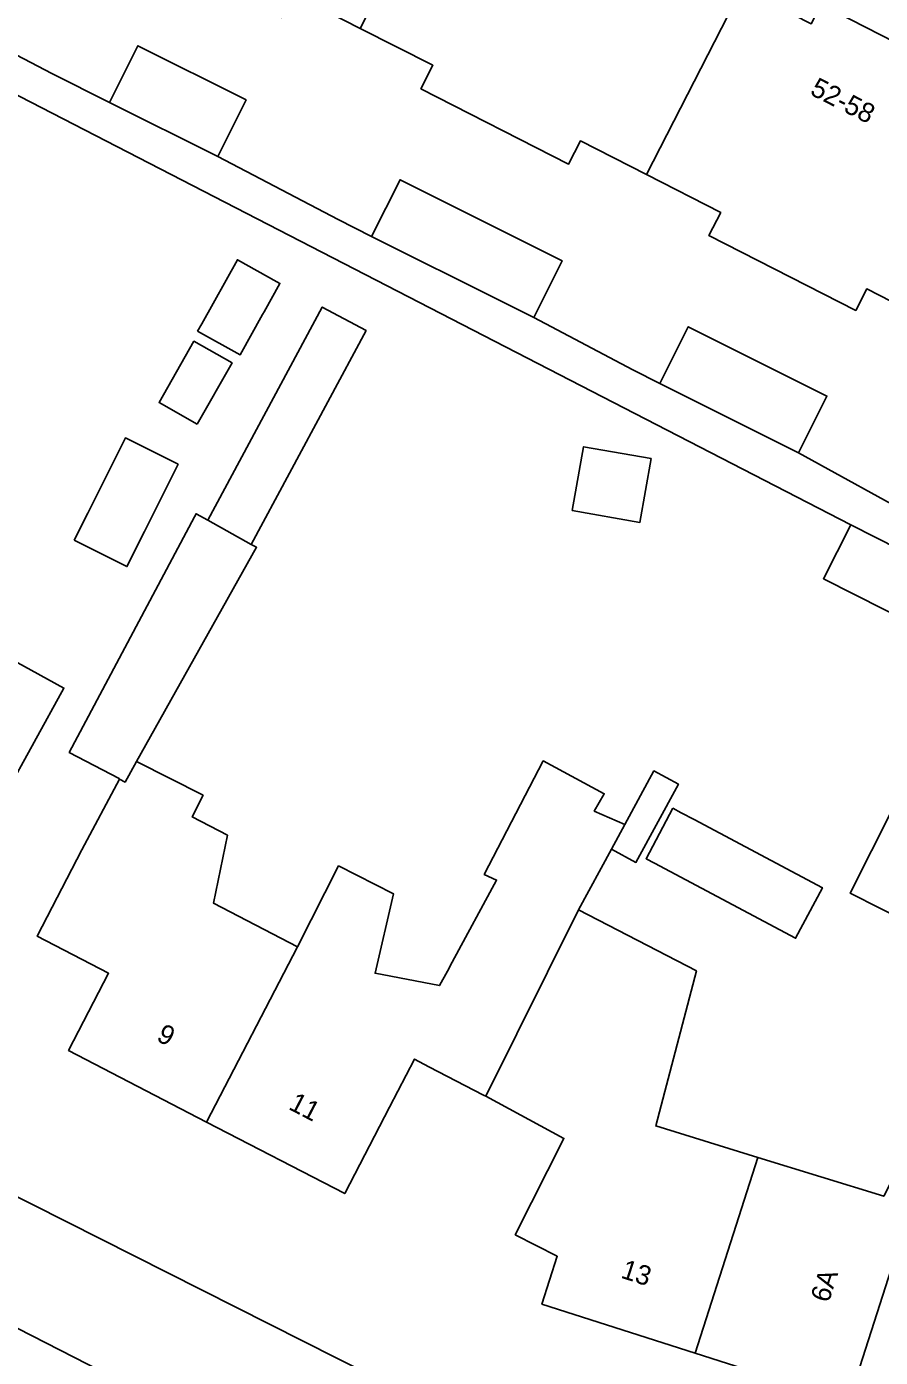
# Model space of a CAD drawing. Extents: x 160356 to 161355, y 381727 to 382845.
# Drawn here: x 161066.2 to 161110, y 382258.6 to 382327 of the extents above; entities that cross this region are included whole.
import ezdxf

# ---------------------------------------------------------------- set-up
doc = ezdxf.new("R2010")
doc.units = 0
for name, color, linetype in [('IMGEO_Pand', 7, 'Continuous'), ('IMGEO_Pand_nummerreeks', 7, 'Continuous'), ('IMGEO_Rijbaan_lokaal_open', 7, 'Continuous'), ('IMGEO_Voetpad_open', 7, 'Continuous')]:
    doc.layers.add(name, color=color, linetype=linetype)

msp = doc.modelspace()

# ---------------------------------------------------------------- linework, layer by layer
at = {"layer": 'IMGEO_Pand'}
for points in [[(161088.184, 382336.44), (161083.295, 382326.878)], [(161083.295, 382326.878), (161079.859, 382328.631), (161079.248, 382327.433), (161071.682, 382331.293), (161072.296, 382332.496), (161068.593, 382334.385)], [(161102.878, 382328.94), (161097.98, 382319.365)], [(161102.878, 382328.94), (161106.443, 382327.117), (161106.95, 382328.108), (161114.553, 382324.221), (161114.06, 382323.258), (161117.678, 382321.409)], [(161097.98, 382319.365), (161094.59, 382321.095), (161093.986, 382319.911), (161086.405, 382323.78), (161087.017, 382324.979), (161083.295, 382326.878)], [(161070.426, 382323.074), (161071.882, 382325.984), (161077.431, 382323.205), (161075.974, 382320.296)], [(161075.974, 382320.296), (161070.426, 382323.074)], [(161083.876, 382316.197), (161085.332, 382319.107), (161092.123, 382315.707), (161093.659, 382314.938), (161092.202, 382312.029)], [(161113.056, 382311.572), (161109.287, 382313.496), (161108.723, 382312.391), (161101.191, 382316.235), (161101.795, 382317.418), (161097.98, 382319.365)], [(161092.202, 382312.029), (161090.666, 382312.798), (161083.876, 382316.197)], [(161074.939, 382311.329), (161075.152, 382311.709), (161076.988, 382314.996), (161079.018, 382313.862), (161079.168, 382313.778), (161078.351, 382312.314), (161078.282, 382312.191), (161077.12, 382310.111), (161074.939, 382311.329)], [(161077.698, 382300.381), (161083.591, 382311.357), (161081.342, 382312.564), (161075.466, 382301.619)], [(161098.667, 382308.646), (161100.123, 382311.556), (161107.242, 382307.992), (161105.785, 382305.083)], [(161074.922, 382306.55), (161072.965, 382307.661), (161074.753, 382310.812), (161076.71, 382309.7), (161074.922, 382306.55)], [(161098.667, 382308.646), (161105.785, 382305.083)], [(161068.61, 382300.59), (161069.31, 382301.991), (161069.509, 382302.389), (161071.24, 382305.85), (161073.943, 382304.499), (161072.212, 382301.037), (161071.313, 382299.238), (161068.61, 382300.59)], [(161094.175, 382302.118), (161094.75, 382305.392), (161098.218, 382304.784), (161097.644, 382301.51), (161094.175, 382302.118)], [(161075.466, 382301.619), (161074.861, 382301.954), (161074.778, 382301.798), (161068.351, 382289.699), (161070.925, 382288.352), (161070.93, 382288.329)], [(161075.466, 382301.619), (161077.698, 382300.381)], [(161111.434, 382288.411), (161110.942, 382288.66), (161113.814, 382294.335), (161112.986, 382294.755), (161113.335, 382295.445), (161107.068, 382298.617), (161108.468, 382301.384)], [(161108.468, 382301.384), (161116.007, 382297.569)], [(161071.815, 382289.233), (161077.969, 382300.231), (161077.698, 382300.381)], [(161062.525, 382288.863), (161062.757, 382289.287), (161061.567, 382289.939), (161064.357, 382295.039), (161068.078, 382293.002), (161065.037, 382287.446)], [(161070.93, 382288.329), (161071.224, 382288.176), (161071.815, 382289.233)], [(161071.815, 382289.233), (161075.227, 382287.502), (161074.668, 382286.385), (161076.48, 382285.443), (161075.767, 382281.956), (161080.077, 382279.72)], [(161080.077, 382279.72), (161082.183, 382283.869), (161084.993, 382282.444), (161084.051, 382278.364), (161087.354, 382277.723), (161087.761, 382278.474), (161088.01, 382278.933), (161090.291, 382283.145), (161089.659, 382283.437), (161092.681, 382289.262), (161095.813, 382287.574), (161095.298, 382286.684), (161096.873, 382285.995)], [(161075.408, 382270.721), (161068.318, 382274.398), (161070.374, 382278.362), (161066.703, 382280.266), (161069.005, 382284.705), (161070.93, 382288.329)], [(161096.873, 382285.995), (161098.363, 382288.745), (161099.619, 382288.065), (161097.443, 382284.05), (161096.187, 382284.73)], [(161111.434, 382288.411), (161109.533, 382284.654), (161108.432, 382282.479), (161109.988, 382281.692), (161113.514, 382279.918), (161114.564, 382279.39), (161119.026, 382277.133), (161122.022, 382283.055)], [(161099.34, 382286.83), (161099.771, 382286.601), (161100.425, 382286.253), (161107.014, 382282.746), (161105.636, 382280.155), (161098.393, 382284.011), (161097.962, 382284.241), (161099.34, 382286.83)], [(161096.873, 382285.995), (161096.187, 382284.73)], [(161096.187, 382284.73), (161094.5, 382281.617)], [(161094.5, 382281.617), (161089.734, 382272.044)], [(161094.5, 382281.617), (161100.545, 382278.481), (161098.454, 382270.521), (161103.702, 382268.903)], [(161075.408, 382270.721), (161080.077, 382279.72)], [(161089.734, 382272.044), (161089.617, 382272.107), (161086.808, 382273.563), (161086.079, 382273.95), (161084.799, 382271.483), (161082.497, 382267.044), (161075.408, 382270.721)], [(161100.482, 382258.851), (161092.612, 382261.373), (161093.399, 382263.829), (161091.249, 382264.936), (161093.744, 382269.883), (161089.734, 382272.044)], [(161103.702, 382268.903), (161110.165, 382266.91), (161111.438, 382269.375), (161114.281, 382268.003), (161111.61, 382262.832), (161110.546, 382263.173), (161108.353, 382256.329), (161100.482, 382258.851)], [(161100.482, 382258.851), (161103.702, 382268.903)]]:
    msp.add_lwpolyline(points, dxfattribs=at)
at = {"layer": 'IMGEO_Rijbaan_lokaal_open'}
msp.add_lwpolyline([(161076.472, 382254.616), (161062.13, 382261.951)], dxfattribs=at)
at = {"layer": 'IMGEO_Voetpad_open'}
for points in [[(161061.27, 382327.799), (161067.465, 382324.556), (161070.426, 382323.074)], [(161108.468, 382301.384), (161064.141, 382324.227)], [(161075.974, 382320.296), (161082.157, 382317.058), (161083.876, 382316.197)], [(161092.202, 382312.029), (161097.276, 382309.343), (161098.667, 382308.646)], [(161105.785, 382305.083), (161112.067, 382301.63)], [(161053.039, 382273.521), (161064.731, 382267.357), (161085.586, 382256.831), (161098.331, 382250), (161103.758, 382247.091)]]:
    msp.add_lwpolyline(points, dxfattribs=at)

# ---------------------------------------------------------------- texts
at = {"layer": 'IMGEO_Pand_nummerreeks'}
for s, rotation, p in [('52-58', 333.13401, (161106.323, 382323.501)), ('9', 332.58397, (161072.779, 382274.924)), ('11', 332.58397, (161079.56, 382271.406)), ('13', 342.23261, (161096.616, 382262.737)), ('6A', 72.23316, (161107.332, 382261.401))]:
    msp.add_text(s, height=1, rotation=rotation, dxfattribs=at).set_placement(p)

doc.saveas('drawing.dxf')
